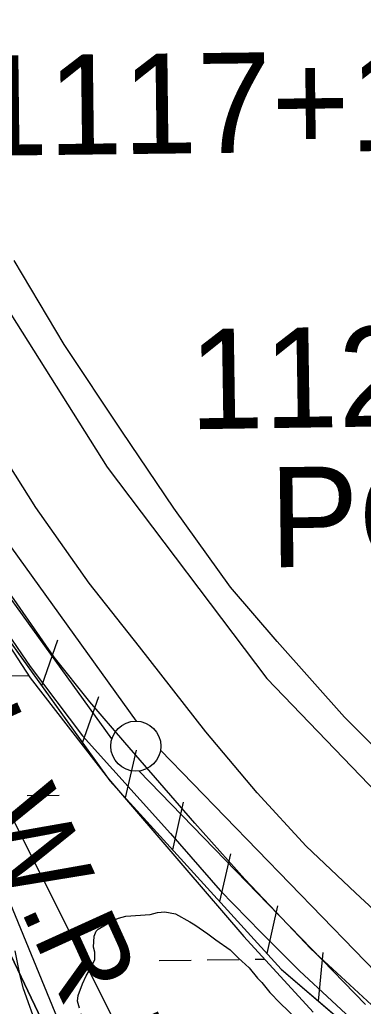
# Model space of a CAD drawing. Extents: x 3694830 to 3732949, y 415201 to 440970.
# Drawn here: x 3719482 to 3719825, y 421138 to 422124 of the extents above; entities that cross this region are included whole.
import ezdxf

# ---------------------------------------------------------------- set-up
doc = ezdxf.new("R2010")
doc.units = 0
for name, color, linetype in [('V-CHAN-NAID', 7, 'Continuous'), ('V-FLOD-BASE', 7, 'Continuous'), ('V-LEVE-TOET', 7, 'Continuous'), ('V-RIVR-EDGE', 7, 'Continuous'), ('V-ROAD-CNTR', 7, 'Continuous'), ('V-RRAP-FSHR', 7, 'Continuous'), ('V-SITE-VEGE', 7, 'Continuous'), ('V-SURV-IDEN', 7, 'Continuous'), ('V-SURV-LINE', 7, 'Continuous'), ('V-TOPO-DPTH', 7, 'Continuous'), ('V-TOPO-MINR', 7, 'Continuous'), ('V-TOPO-WATR', 7, 'Continuous'), ('V-TOPO-WATR-IDEN', 7, 'Continuous'), ('V-WETL-SWMP', 7, 'Continuous')]:
    doc.layers.add(name, color=color, linetype=linetype)

msp = doc.modelspace()

# ---------------------------------------------------------------- linework, layer by layer
at = {"layer": 'V-FLOD-BASE'}
msp.add_lwpolyline([(3719858.56, 421115.53), (3719802.35, 421167.56), (3719772.29, 421195.54), (3719737.25, 421232.41), (3719706.41, 421265.09), (3719656.47, 421321.05), (3719586.41, 421401.58), (3719551.65, 421442.37), (3719516.09, 421486.82), (3719470.61, 421552.19), (3719416.76, 421631.42), (3719397.67, 421659.92), (3719371.27, 421702.02), (3719339.64, 421754.57), (3719321.34, 421785.68), (3719297.29, 421834.84), (3719265.66, 421900.21), (3719248.67, 421938.12), (3719212.86, 422013.95), (3719188.03, 422076.17), (3719164.77, 422136.31)], dxfattribs=at)
at = {"layer": 'V-LEVE-TOET'}
for points in [[(3720288.97, 420869.55), (3720233.57, 420908.36), (3720197.47, 420932.43), (3720166.08, 420956.77), (3720098.84, 421012.5), (3720015.92, 421079.22), (3719932.73, 421146.99), (3719894.8, 421179.18), (3719816.84, 421251.65), (3719767.66, 421298.23), (3719718.74, 421351.34), (3719667.47, 421412.31), (3719601.29, 421497.08), (3719550.8, 421560.92), (3719497.7, 421636.54), (3719449.57, 421712.67), (3719407.72, 421782.27), (3719383.91, 421824.92), (3719354.09, 421883), (3719326.37, 421936.11), (3719300.47, 421993.41), (3719273.27, 422051.49), (3719250.77, 422108.79), (3719222.27, 422196.96)], [(3719131.69, 422169.72), (3719149.85, 422115.21), (3719171.27, 422058.26), (3719205.16, 421976.62), (3719243.93, 421892.82), (3719271.04, 421832.89), (3719305.48, 421763.46), (3719322.02, 421735.52), (3719360.25, 421673.96), (3719415.02, 421590.7), (3719469.8, 421510.15), (3719492.03, 421477.6), (3719544.36, 421408.17), (3719632.22, 421310.8), (3719681.84, 421253.84), (3719722.52, 421211.8), (3719760.75, 421173.56), (3719825.29, 421113.62), (3719887.39, 421059.92), (3719968.47, 420996.18), (3720062.29, 420925.93), (3720132.26, 420872.5), (3720138.48, 420867.76)]]:
    msp.add_lwpolyline(points, dxfattribs=at)
at = {"layer": 'V-RIVR-EDGE'}
msp.add_spline([(3719087.85, 422149.06), (3719100.39, 422102.01), (3719125.53, 422030.51), (3719143.48, 421974.39), (3719160.1, 421927.33), (3719171.73, 421879.37), (3719179.37, 421857.65), (3719191.08, 421841.34), (3719203.22, 421812.37), (3719211.74, 421786.13), (3719228.38, 421748.1), (3719249.48, 421687.46), (3719275.55, 421623.64), (3719294.87, 421574.31), (3719319.18, 421529.49), (3719344.84, 421485.56), (3719365.11, 421454.32), (3719388.06, 421409.04), (3719408.29, 421361.52), (3719431.65, 421299.06), (3719443.77, 421266.93), (3719451.78, 421214.46), (3719458.02, 421174.65), (3719470.57, 421133.02), (3719483.59, 421095.46), (3719507.38, 421024.41), (3719532.98, 420955.62), (3719560.86, 420891.8), (3719570.83, 420860.99)], degree=3, dxfattribs=at)
at = {"layer": 'V-ROAD-CNTR'}
msp.add_lwpolyline([(3718947.54, 424793.91), (3718963.96, 424411.35), (3718982.23, 424062.26), (3719015.21, 423758.25), (3719087.26, 423283.48), (3719154.04, 422831.8), (3719191.49, 422587.83), (3719255.86, 422328.26), (3719350.65, 422063.91), (3719444.22, 421874.4), (3719568.78, 421676.55), (3719728.14, 421465.73), (3719881.17, 421306.92), (3720024.62, 421178.58), (3720151.91, 421084.41), (3720292.89, 420993.44), (3720460.72, 420905.92), (3720538.94, 420876.02)], dxfattribs=at)
at = {"layer": 'V-RRAP-FSHR'}
for p, q in [((3719503.54, 421458.26), (3719519.67, 421504.35)), ((3719544.39, 421401.42), (3719560.52, 421447.51)), ((3719587.31, 421346.26), (3719598.07, 421393.89)), ((3719634.4, 421294.47), (3719645.15, 421342.09)), ((3719681.48, 421242.67), (3719692.24, 421290.3)), ((3719728.56, 421190.88), (3719739.32, 421238.51)), ((3719779.87, 421143.42), (3719784.66, 421192.02))]:
    msp.add_line(p, q, dxfattribs=at)
for points in [[(3718391.12, 427348.28), (3718475.54, 426733.12), (3718537.58, 426315.32), (3718574.68, 426010.61), (3718621.14, 425693.56), (3718655.82, 425402.36), (3718689.05, 424990.86), (3718733.51, 424580.69), (3718746.96, 424380.12), (3718784.4, 424103.55), (3718845.23, 423695.11), (3718886.06, 423421.61), (3718923.4, 423190.48), (3718957.44, 423026.17), (3718988.34, 422871.6), (3719013.63, 422718.01), (3719111.7, 422210.46), (3719157.05, 422005.7), (3719219.83, 421828.02), (3719374.72, 421477.77), (3719529.57, 421100.78)], [(3718800.84, 424873.2), (3718834.34, 424280.67), (3718875.05, 423724.21), (3718879.05, 423600.67), (3718900.65, 423436), (3718998.44, 422905.14), (3719048.2, 422575.21), (3719088.23, 422325.46), (3719124.79, 422190.56), (3719166.99, 422050.62), (3719263.65, 421833.39), (3719401.62, 421600.06), (3719571.68, 421363.46), (3719742.72, 421175.31), (3719823.11, 421106.31)], [(3719427.22, 421564.44), (3719571.68, 421363.46), (3719742.72, 421175.31), (3719822.25, 421107.04)]]:
    msp.add_lwpolyline(points, dxfattribs=at)
at = {"layer": 'V-SITE-VEGE'}
for p, q in [((3719525.98, 421799.04), (3719475.95, 421883.17)), ((3719583.68, 421712.75), (3719525.98, 421799.04)), ((3719635.45, 421635.62), (3719583.68, 421712.75)), ((3719692.06, 421556.88), (3719635.45, 421635.62)), ((3719738.44, 421502.4), (3719692.06, 421556.88)), ((3719805.85, 421426.89), (3719738.44, 421502.4)), ((3719879.72, 421352.46), (3719805.85, 421426.89)), ((3719574.6, 421223.7), (3719580.17, 421226.17)), ((3719580.17, 421226.17), (3719587.6, 421228.03)), ((3719587.6, 421228.03), (3719611.75, 421229.89)), ((3719611.75, 421229.89), (3719619.18, 421231.74)), ((3719619.18, 421231.74), (3719626.61, 421232.36)), ((3719626.61, 421232.36), (3719637.14, 421230.5)), ((3719637.14, 421230.5), (3719651.37, 421222.45)), ((3719557.88, 421213.18), (3719559.74, 421215.03)), ((3719559.74, 421215.03), (3719574.6, 421223.7)), ((3719651.37, 421222.45), (3719656.32, 421219.36)), ((3719656.32, 421219.36), (3719669.32, 421210.69)), ((3719555.41, 421197.08), (3719556.03, 421208.22)), ((3719556.03, 421208.22), (3719557.88, 421213.18)), ((3719669.32, 421210.69), (3719677.37, 421204.49)), ((3719677.37, 421204.49), (3719691.61, 421194.59)), ((3719556.64, 421192.12), (3719555.41, 421197.08)), ((3719691.61, 421194.59), (3719699.66, 421186.54)), ((3719551.07, 421173.55), (3719556.64, 421184.7)), ((3719556.64, 421184.7), (3719556.64, 421192.12)), ((3719699.66, 421186.54), (3719710.8, 421176.63)), ((3719710.8, 421176.63), (3719718.85, 421166.11)), ((3719544.26, 421160.55), (3719547.97, 421168.6)), ((3719547.97, 421168.6), (3719551.07, 421173.55)), ((3719718.85, 421166.11), (3719723.18, 421161.77)), ((3719539.92, 421148.79), (3719544.26, 421160.55)), ((3719723.18, 421161.77), (3719731.23, 421151.87)), ((3719539.3, 421143.22), (3719539.92, 421148.79)), ((3719731.23, 421151.87), (3719741.75, 421141.34)), ((3719541.16, 421136.41), (3719539.3, 421143.22)), ((3719741.75, 421141.34), (3719765.9, 421117.81))]:
    msp.add_line(p, q, dxfattribs=at)
at = {"layer": 'V-SURV-LINE'}
for points in [[(3719403.04, 421693.33), (3719598, 421422.97)], [(3719573.67, 421405.41), (3719378.71, 421675.78)], [(3719622.2, 421394.08), (3719848.18, 421160.82)], [(3719826.63, 421139.95), (3719600.64, 421373.21)]]:
    msp.add_lwpolyline(points, dxfattribs=at)
msp.add_circle((3719597.52, 421397.99), 25, dxfattribs=at)
at = {"layer": 'V-TOPO-DPTH'}
msp.add_lwpolyline([(3719289.33, 421573.48), (3719628.94, 420861.68)], dxfattribs=at)
at = {"layer": 'V-TOPO-MINR'}
msp.add_lwpolyline([(3719707.08, 420862.61), (3719258.88, 421755.26), (3719245.6, 421783.13), (3719220.75, 421835.2), (3719214.85, 421847.78), (3719209.06, 421860.42), (3719203.44, 421873.14), (3719197.93, 421885.9), (3719167.48, 421957.82), (3719159.34, 421978.41), (3719151.85, 421999.22), (3719145.36, 422020.36), (3719139.53, 422041.72), (3719134.99, 422060.04), (3719132.06, 422072.43), (3719129.31, 422084.87), (3719126.83, 422097.36), (3719124.53, 422109.89), (3719016.71, 422735.46)], dxfattribs=at)
at = {"layer": 'V-TOPO-WATR'}
msp.add_lwpolyline([(3719628.94, 420861.68), (3719289.33, 421573.48)], dxfattribs=at)
at = {"layer": 'V-WETL-SWMP'}
for p, q in [((3719429.52, 421562.07), (3719491.95, 421466.11)), ((3719400.3, 421467.57), (3719490.3, 421468.65)), ((3719491.95, 421466.11), (3719570.32, 421365.29)), ((3719570.32, 421365.29), (3719646.26, 421276.36)), ((3719488.89, 421348.55), (3719520.88, 421348.93)), ((3719646.26, 421276.36), (3719705.45, 421207.97)), ((3719705.45, 421207.97), (3719774.63, 421132.28)), ((3719481.99, 421168.67), (3719477.11, 421193.63)), ((3719668.76, 421184.51), (3719700.76, 421184.89)), ((3719716.76, 421185.08), (3719726.26, 421185.19)), ((3719620.77, 421183.94), (3719652.76, 421184.32)), ((3719485.51, 421155.65), (3719481.99, 421168.67)), ((3719515.34, 421071.02), (3719485.51, 421155.65))]:
    msp.add_line(p, q, dxfattribs=at)

# ---------------------------------------------------------------- texts
at = {"layer": 'V-CHAN-NAID'}
msp.add_text('POVERTY POINT "60" (59.9)', height=100, rotation=0.67623, dxfattribs=at).set_placement((3719731.42, 421576.59))
at = {"layer": 'V-SURV-IDEN'}
for s, rotation, p in [('1117+15.5', 0.69008, (3719435.97, 421987.55)), ('1120+75.7', 0.86547, (3719651.34, 421714.46))]:
    msp.add_text(s, height=100, rotation=rotation, dxfattribs=at).set_placement(p)
at = {"layer": 'V-TOPO-WATR-IDEN'}
msp.add_text('L.W.R.P.', height=83, rotation=294.45699, dxfattribs=at).set_placement((3719399.74, 421415.65))

doc.saveas('drawing.dxf')
